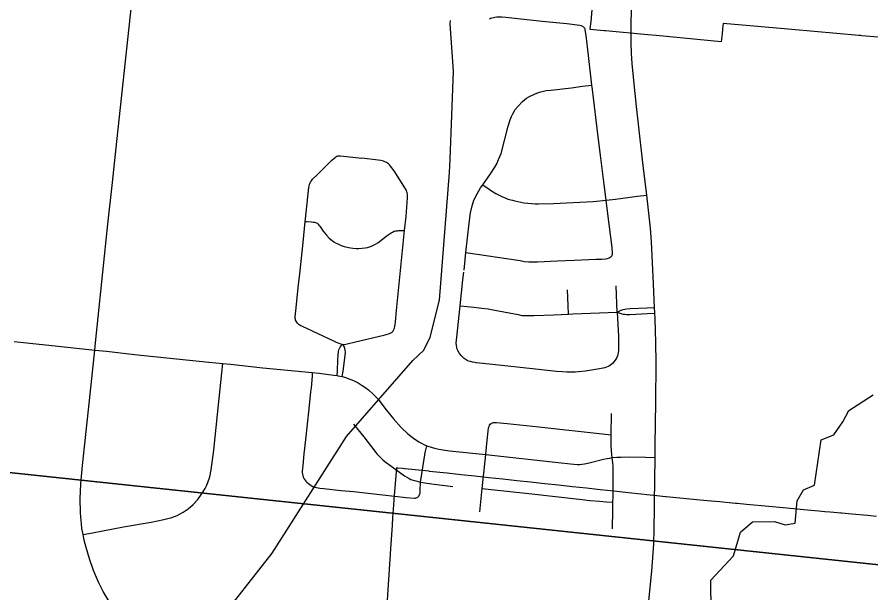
# Model space of a CAD drawing. Extents: x -1.4 to 35.4, y 0 to 22.
# Drawn here: x 29.718 to 30.527, y 15.312 to 15.858 of the extents above; entities that cross this region are included whole.
import ezdxf

# ---------------------------------------------------------------- set-up
doc = ezdxf.new("R2010")
doc.units = 0
for name, color, linetype in [('GM_X_City_Street', 7, 'Continuous'), ('GM_X_County_Road', 7, 'Continuous'), ('GM_X_County_Text', 7, 'Continuous'), ('GM_X_Minor_River', 7, 'Continuous'), ('GM_X_Section', 7, 'Continuous')]:
    doc.layers.add(name, color=color, linetype=linetype)

msp = doc.modelspace()

# ---------------------------------------------------------------- linework, layer by layer
at = {"layer": 'GM_X_City_Street'}
for p, q in [((30.28657, 15.57817), (30.28571, 15.60301)), ((30.28085, 15.46196), (30.28138, 15.48205)), ((30.15653, 15.38875), (30.15877, 15.411))]:
    msp.add_line(p, q, dxfattribs=at)
for points in [[(29.81396, 15.28886), (29.79929, 15.31339), (29.79485, 15.32227), (29.7903, 15.33316), (29.78633, 15.34428), (29.78321, 15.35501), (29.78144, 15.36204), (29.78039, 15.36724), (29.77929, 15.37299), (29.77874, 15.37754), (29.77807, 15.38363), (29.77787, 15.38807), (29.77769, 15.40111), (29.77824, 15.4154), (29.77982, 15.43272), (29.78645, 15.4945), (29.79145, 15.54215), (29.79215, 15.54888), (29.80064, 15.63109), (29.8039, 15.66135), (29.80814, 15.70089), (29.81247, 15.73979), (29.8382, 15.98014)], [(30.28167, 15.63151), (30.28205, 15.63219), (30.28229, 15.63299), (30.28236, 15.63413), (30.28196, 15.63948), (30.27914, 15.66158), (30.2766, 15.68129), (30.27622, 15.68434), (30.27437, 15.69913), (30.27127, 15.72439), (30.26881, 15.74412), (30.2633, 15.78913), (30.2628, 15.79334), (30.25951, 15.82121), (30.25721, 15.84033), (30.25645, 15.84571), (30.25622, 15.84651), (30.25585, 15.84718), (30.25541, 15.8478), (30.25488, 15.84834), (30.25425, 15.84883), (30.25356, 15.84917), (30.25258, 15.84956), (30.2514, 15.84981), (30.2391, 15.85125), (30.21565, 15.85363), (30.19526, 15.85592), (30.1811, 15.85729), (30.17727, 15.85763), (30.17438, 15.85769), (30.17246, 15.85763), (30.17078, 15.85741), (30.16674, 15.85633), (30.16562, 15.85591)], [(30.14155, 15.61783), (30.14335, 15.63474), (30.14632, 15.66258), (30.14759, 15.67237), (30.14907, 15.67893), (30.15086, 15.68411), (30.1538, 15.69017), (30.15725, 15.69597), (30.15922, 15.69877), (30.16652, 15.70916), (30.17059, 15.71549), (30.17253, 15.7188), (30.17432, 15.72276), (30.17665, 15.72861), (30.18342, 15.7545), (30.1852, 15.76035), (30.18656, 15.76366), (30.18764, 15.76594), (30.1901, 15.7701), (30.19273, 15.77343), (30.19699, 15.77778), (30.20078, 15.78079), (30.20297, 15.78229), (30.20548, 15.78358), (30.21047, 15.78578), (30.21299, 15.78659), (30.21571, 15.78731), (30.2193, 15.7881), (30.2237, 15.78859), (30.24326, 15.7908), (30.25376, 15.79217), (30.2628, 15.79334)], [(29.99095, 15.66411), (29.99117, 15.6664), (29.99412, 15.69354), (29.99451, 15.69624), (29.99478, 15.69787), (29.99513, 15.69919), (29.99566, 15.70064), (29.99606, 15.70144), (29.99685, 15.70263), (29.9979, 15.70397), (30.00223, 15.70827), (30.01618, 15.72204), (30.01774, 15.72344), (30.01925, 15.72467), (30.02003, 15.72523), (30.02105, 15.7259), (30.02193, 15.72617), (30.02303, 15.7263), (30.0243, 15.72619), (30.04454, 15.72405)], [(30.08517, 15.65533), (30.08653, 15.66869), (30.08799, 15.68642), (30.08801, 15.68835), (30.08782, 15.68999), (30.08765, 15.69112), (30.08729, 15.69224), (30.08686, 15.6935), (30.08609, 15.69489), (30.07511, 15.71206), (30.07186, 15.7165), (30.07073, 15.71784), (30.0698, 15.71861), (30.06879, 15.71942), (30.06791, 15.71993), (30.06654, 15.72066), (30.0653, 15.72114), (30.06398, 15.7215), (30.06266, 15.72171), (30.05995, 15.72211), (30.04454, 15.72405)], [(30.15922, 15.69877), (30.16544, 15.69452), (30.16647, 15.69382), (30.17178, 15.69056), (30.1779, 15.68739), (30.18045, 15.68631), (30.18313, 15.68531), (30.18731, 15.68411), (30.18972, 15.68351), (30.19827, 15.68185), (30.20185, 15.68136), (30.20565, 15.68091), (30.20878, 15.6807), (30.21199, 15.68059), (30.22629, 15.68106), (30.24485, 15.68198), (30.26402, 15.68308), (30.27622, 15.68434), (30.28497, 15.68524), (30.30588, 15.68786), (30.31464, 15.68896)], [(30.02629, 15.54755), (30.02457, 15.54782), (30.02303, 15.5483), (30.02048, 15.54932), (30.01816, 15.5505), (29.9884, 15.5644), (29.9868, 15.56523), (29.98529, 15.56612), (29.98428, 15.56691), (29.98359, 15.56763), (29.98283, 15.56853), (29.98229, 15.56946), (29.98181, 15.57043), (29.98157, 15.57153), (29.98137, 15.57246), (29.98138, 15.5738), (29.98243, 15.58232), (29.98426, 15.60153), (29.98569, 15.61448), (29.98898, 15.64413), (29.99095, 15.66411)], [(29.99095, 15.66411), (29.99269, 15.66398), (29.99694, 15.66367), (29.99851, 15.6635), (29.99984, 15.66331), (30.00065, 15.66305), (30.00133, 15.66276), (30.00223, 15.66227), (30.00317, 15.6615), (30.00392, 15.66062), (30.00479, 15.65955), (30.00595, 15.65771), (30.00799, 15.65489), (30.00948, 15.65302), (30.01123, 15.65105), (30.01375, 15.64836), (30.01654, 15.64586), (30.01819, 15.64473), (30.0202, 15.64357), (30.02253, 15.64243), (30.02495, 15.6414), (30.0279, 15.64036), (30.03201, 15.63933), (30.0361, 15.63866), (30.03914, 15.63847), (30.04155, 15.6385), (30.04762, 15.63895), (30.04989, 15.63936), (30.05173, 15.63986), (30.05374, 15.64056), (30.05562, 15.64142), (30.0576, 15.64239), (30.05982, 15.64381), (30.06853, 15.65081), (30.07227, 15.65327), (30.07373, 15.65404), (30.07519, 15.65469), (30.07644, 15.65502), (30.07728, 15.65519), (30.07831, 15.65531), (30.07943, 15.65532), (30.08517, 15.65533)], [(30.02629, 15.54755), (30.02797, 15.54755), (30.02942, 15.54782), (30.03206, 15.54839), (30.03718, 15.54978), (30.06659, 15.55656), (30.07079, 15.55773), (30.07222, 15.55836), (30.0735, 15.55923), (30.07408, 15.55981), (30.07439, 15.56038), (30.07496, 15.56171), (30.07544, 15.56302), (30.07584, 15.56466), (30.07614, 15.56651), (30.07641, 15.56906), (30.07747, 15.57969), (30.08517, 15.65533)], [(30.14335, 15.63474), (30.19475, 15.6269), (30.19876, 15.6262), (30.203, 15.62577), (30.20659, 15.62566), (30.21124, 15.62573), (30.22977, 15.62657), (30.24585, 15.62735), (30.26689, 15.62824), (30.27229, 15.62837), (30.2755, 15.62861), (30.27748, 15.62892), (30.27896, 15.62947), (30.28005, 15.63008), (30.281, 15.63077), (30.28167, 15.63151)], [(30.28657, 15.57817), (30.28778, 15.55486), (30.28809, 15.54363), (30.28798, 15.54167), (30.28771, 15.53978), (30.28735, 15.53815), (30.28688, 15.53664), (30.28634, 15.53521), (30.28551, 15.53367), (30.28479, 15.53257), (30.28361, 15.53102), (30.28223, 15.52956), (30.2808, 15.52831), (30.27944, 15.52726), (30.27805, 15.52652), (30.27662, 15.52593), (30.27501, 15.52532), (30.27004, 15.52424), (30.25651, 15.52224), (30.24999, 15.52146), (30.24674, 15.52125), (30.24317, 15.52116), (30.23909, 15.52122), (30.23494, 15.52147), (30.22911, 15.52193), (30.20935, 15.52403), (30.16862, 15.52843), (30.15285, 15.53013), (30.1519, 15.53023), (30.14955, 15.53066), (30.14753, 15.5312), (30.14585, 15.53176), (30.14451, 15.53241), (30.14174, 15.53416), (30.13932, 15.53634), (30.13729, 15.53888), (30.13568, 15.54172), (30.13512, 15.54301), (30.13466, 15.54453), (30.13429, 15.54657), (30.13419, 15.54871), (30.13452, 15.55441), (30.13776, 15.58419), (30.14043, 15.60873), (30.14123, 15.61595)], [(30.24048, 15.57631), (30.24011, 15.58444), (30.23943, 15.59912)], [(30.13776, 15.58419), (30.1446, 15.58342), (30.15069, 15.58273), (30.15851, 15.58194), (30.16434, 15.58116), (30.17082, 15.57989), (30.19271, 15.57572), (30.19617, 15.57507), (30.19931, 15.57478), (30.20334, 15.57478), (30.20801, 15.57495), (30.22658, 15.5757), (30.24048, 15.57631), (30.24455, 15.57649), (30.28657, 15.57817)], [(30.28657, 15.57817), (30.29059, 15.57992), (30.29236, 15.58068), (30.29391, 15.58103), (30.29587, 15.58124), (30.29904, 15.58148), (30.31509, 15.58224), (30.32213, 15.58257)], [(30.28657, 15.57817), (30.29102, 15.57663), (30.2923, 15.5763), (30.29381, 15.57605), (30.29542, 15.57596), (30.29868, 15.57601), (30.31548, 15.57687), (30.32237, 15.57723)], [(29.71489, 15.55022), (29.72971, 15.54868), (29.75687, 15.54571), (29.7859, 15.54272), (29.79145, 15.54215), (29.80257, 15.54102), (29.82914, 15.53808), (29.89955, 15.53064), (29.91271, 15.52943), (29.91996, 15.52877), (29.95081, 15.52531), (29.99763, 15.52079), (30.004, 15.52018), (30.01813, 15.51845), (30.02123, 15.51798), (30.02195, 15.51787), (30.02594, 15.51707), (30.02945, 15.51606), (30.03243, 15.51503), (30.03505, 15.514), (30.03802, 15.51259), (30.04097, 15.51104), (30.04496, 15.50862), (30.04756, 15.50692), (30.05099, 15.50442), (30.05512, 15.50081), (30.05971, 15.49588), (30.06771, 15.48564), (30.07467, 15.47682), (30.08176, 15.4689), (30.0881, 15.46284), (30.09349, 15.4585), (30.09879, 15.45507), (30.10172, 15.4535), (30.10394, 15.45234), (30.10629, 15.45144), (30.10724, 15.45105), (30.11035, 15.45003), (30.11334, 15.44921), (30.11768, 15.44823), (30.12758, 15.44672), (30.16201, 15.44307), (30.2307, 15.43554), (30.24243, 15.43427), (30.24871, 15.43373), (30.25088, 15.43374), (30.25313, 15.43396), (30.25574, 15.43432), (30.25875, 15.43488), (30.2738, 15.43876), (30.27708, 15.43943), (30.2793, 15.43982), (30.28204, 15.44027), (30.28648, 15.44063), (30.29056, 15.44077), (30.29819, 15.44087), (30.31367, 15.44056), (30.32265, 15.44037)], [(30.02123, 15.51798), (30.0214, 15.5223), (30.0218, 15.53285), (30.02248, 15.54119), (30.02286, 15.54253), (30.0233, 15.54359), (30.024, 15.54487), (30.02492, 15.54628), (30.02629, 15.54755)], [(30.02594, 15.51707), (30.0268, 15.52214), (30.02801, 15.52936), (30.02883, 15.53743), (30.02902, 15.54029), (30.02876, 15.54209), (30.02845, 15.5435), (30.02806, 15.54473), (30.02739, 15.54614), (30.02629, 15.54755)], [(29.78039, 15.36724), (29.78928, 15.36893), (29.81854, 15.37449), (29.84481, 15.37911), (29.85705, 15.38145), (29.86433, 15.38341), (29.86962, 15.38549), (29.8752, 15.38843), (29.87991, 15.39163), (29.88468, 15.39576), (29.88898, 15.40037), (29.89275, 15.40543), (29.89599, 15.41082), (29.89724, 15.41337), (29.89865, 15.41655), (29.90038, 15.42197), (29.90183, 15.42873), (29.90422, 15.44724), (29.9077, 15.48122), (29.9118, 15.5207), (29.91271, 15.52943)], [(29.99763, 15.52079), (29.99743, 15.51784), (29.99688, 15.50975), (29.9965, 15.50641), (29.99607, 15.50248), (29.9943, 15.48646), (29.99111, 15.45746), (29.98972, 15.44394), (29.98864, 15.43277), (29.98828, 15.42957), (29.98811, 15.42777), (29.98803, 15.42598), (29.98821, 15.42446), (29.98852, 15.42321), (29.98914, 15.42173), (29.98974, 15.42044), (29.99058, 15.41918), (29.99141, 15.41805), (29.99246, 15.41695), (29.99393, 15.41564), (29.9952, 15.41468), (29.9967, 15.41381), (29.99828, 15.41296), (30, 15.41235), (30.00166, 15.41189), (30.00476, 15.41125), (30.0083, 15.41085), (30.02494, 15.40921), (30.03668, 15.40813), (30.06456, 15.40497), (30.08679, 15.40249), (30.09457, 15.40183), (30.0954, 15.40188), (30.09618, 15.40204), (30.09699, 15.40233), (30.09754, 15.40272), (30.09809, 15.40319), (30.09859, 15.40378), (30.09907, 15.40449), (30.09943, 15.4051), (30.09963, 15.40579), (30.09976, 15.40665), (30.09994, 15.40801), (30.1, 15.40938), (30.10035, 15.417)], [(30.03678, 15.47198), (30.04652, 15.45999), (30.05781, 15.44521), (30.0589, 15.44381), (30.0603, 15.44219), (30.06191, 15.44056), (30.0632, 15.43943), (30.0646, 15.43807), (30.06652, 15.43643), (30.08509, 15.42294), (30.08934, 15.42039), (30.09101, 15.4196), (30.09329, 15.4188), (30.09579, 15.41806), (30.10035, 15.417)], [(30.16201, 15.44307), (30.16314, 15.45372), (30.16424, 15.46518), (30.16466, 15.46834), (30.16517, 15.46984), (30.16567, 15.47093), (30.16632, 15.47181), (30.16724, 15.47255), (30.16835, 15.47328), (30.16939, 15.47356), (30.17048, 15.47361), (30.1724, 15.4735), (30.18231, 15.47258), (30.21247, 15.46933), (30.27533, 15.46256), (30.28085, 15.46196)], [(30.28204, 15.44027), (30.28143, 15.44634), (30.28099, 15.45165), (30.28083, 15.45653), (30.28085, 15.46196)], [(30.10035, 15.417), (30.10063, 15.41886), (30.10418, 15.44291), (30.10465, 15.44522), (30.10522, 15.44754), (30.10629, 15.45144)], [(30.15877, 15.411), (30.16141, 15.43716), (30.16201, 15.44307)], [(30.28268, 15.39803), (30.28279, 15.40298), (30.28302, 15.41598), (30.28294, 15.42832), (30.28286, 15.43232), (30.28264, 15.43511), (30.28204, 15.44027)], [(30.10035, 15.417), (30.10447, 15.41627), (30.10891, 15.41556), (30.11311, 15.41499), (30.13084, 15.41297)], [(30.15877, 15.411), (30.16453, 15.41029), (30.20286, 15.40607), (30.25361, 15.40046), (30.26078, 15.39973), (30.27002, 15.39892), (30.27649, 15.3984), (30.28268, 15.39803)], [(30.28217, 15.37278), (30.28251, 15.3906), (30.28268, 15.39803)]]:
    msp.add_lwpolyline(points, dxfattribs=at)
at = {"layer": 'GM_X_County_Road'}
msp.add_line((30.31464, 15.68896), (30.31152, 15.71451), dxfattribs=at)
for points in [[(30.31152, 15.71451), (30.31056, 15.72237), (30.30712, 15.75326), (30.30502, 15.77302), (30.30232, 15.79773), (30.30078, 15.81383), (30.30019, 15.82315), (30.29984, 15.83311), (30.29981, 15.84182), (30.30004, 15.85302), (30.30061, 15.87227)], [(30.32237, 15.57723), (30.32213, 15.58257), (30.32114, 15.60493), (30.31914, 15.64462), (30.31814, 15.65761), (30.31636, 15.67489), (30.31464, 15.68896)], [(30.32265, 15.44037), (30.3228, 15.45223), (30.32325, 15.4926), (30.32354, 15.53047), (30.32334, 15.54909), (30.3226, 15.57205), (30.32237, 15.57723)], [(30.32155, 15.36403), (30.32164, 15.36713), (30.32211, 15.39756), (30.32265, 15.44037)], [(30.32117, 15.35426), (30.32137, 15.35783), (30.32155, 15.36403)], [(30.30201, 15.17117), (30.30281, 15.17875), (30.30408, 15.19172), (30.30536, 15.20409), (30.31077, 15.24723), (30.3138, 15.27563), (30.31706, 15.30776), (30.31952, 15.33249), (30.32091, 15.34979), (30.32117, 15.35426)]]:
    msp.add_lwpolyline(points, dxfattribs=at)
at = {"layer": 'GM_X_County_Text'}
for points in [[(30.54878, 15.83741), (30.51847, 15.84009), (30.51731, 15.84019), (30.5159, 15.84032), (30.45236, 15.84594), (30.38721, 15.85171), (30.38666, 15.84671), (30.38613, 15.84196), (30.38529, 15.83437), (30.32352, 15.84015), (30.31578, 15.84087), (30.27572, 15.84462), (30.27437, 15.84475), (30.26727, 15.84541), (30.26111, 15.84599), (30.26111, 15.84605), (30.26115, 15.84645), (30.2619, 15.85366), (30.26305, 15.86473)], [(30.06612, 15.26153), (30.07225, 15.35378), (30.07378, 15.37608), (30.07397, 15.38354), (30.0745, 15.39111), (30.07524, 15.4003), (30.07769, 15.43071), (30.07781, 15.4307), (30.07811, 15.43067), (30.07838, 15.43064), (30.0832, 15.4302), (30.08509, 15.43003), (30.0853, 15.43001), (30.10819, 15.42755), (30.1084, 15.42752), (30.12549, 15.42568), (30.13867, 15.42427), (30.15185, 15.42285), (30.16503, 15.42143), (30.17822, 15.42001), (30.1914, 15.41859), (30.20458, 15.41717), (30.21795, 15.41573), (30.23113, 15.41432), (30.24431, 15.4129), (30.25749, 15.41148), (30.27067, 15.41006), (30.28385, 15.40864), (30.29695, 15.40723), (30.3094, 15.40589), (30.31464, 15.40533), (30.3242, 15.40424), (30.33235, 15.40332), (30.33316, 15.40323), (30.35239, 15.40144), (30.37199, 15.39962), (30.38396, 15.39851), (30.39572, 15.39742), (30.39899, 15.39712), (30.40032, 15.397), (30.4094, 15.39615), (30.4304, 15.39421), (30.44399, 15.39295), (30.45405, 15.39201), (30.45417, 15.392), (30.45719, 15.39172), (30.46019, 15.39144), (30.46032, 15.39143), (30.47039, 15.3905), (30.47788, 15.3898), (30.48359, 15.38927), (30.48851, 15.38882), (30.49868, 15.38787), (30.49966, 15.38778), (30.50909, 15.38691), (30.52409, 15.38552), (30.53262, 15.38473)]]:
    msp.add_lwpolyline(points, dxfattribs=at)
at = {"layer": 'GM_X_Minor_River'}
for points in [[(29.67157, 15.12218), (29.76929, 15.14471), (29.85843, 15.15462), (29.86872, 15.1582), (29.87685, 15.16789), (29.87825, 15.18113), (29.8795, 15.22584), (29.88483, 15.24659), (29.90556, 15.28066), (29.95951, 15.34969), (30.03018, 15.46008), (30.09291, 15.53234), (30.10332, 15.54198), (30.10924, 15.55437), (30.11825, 15.58945), (30.12782, 15.7106), (30.12844, 15.7231), (30.1316, 15.80646), (30.12831, 15.85128), (30.12874, 15.85442)], [(30.37587, 15.29406), (30.37532, 15.32402), (30.39697, 15.34708), (30.40347, 15.3697), (30.41501, 15.37932), (30.43583, 15.37964), (30.44599, 15.3764), (30.45548, 15.3781), (30.45741, 15.39929), (30.46329, 15.40979), (30.4736, 15.41413), (30.48012, 15.45722), (30.49194, 15.4619), (30.50051, 15.47424), (30.5064, 15.48473), (30.5294, 15.4998)]]:
    msp.add_lwpolyline(points, dxfattribs=at)
at = {"layer": 'GM_X_Section'}
for points in [[(29.69751, 16.45047), (30.70501, 16.34352), (30.61205, 15.33053), (29.59967, 15.43769)], [(29.59967, 15.43769), (30.61205, 15.33053), (30.53168, 14.37112), (29.51823, 14.47498)]]:
    msp.add_lwpolyline(points, close=True, dxfattribs=at)

doc.saveas('drawing.dxf')
